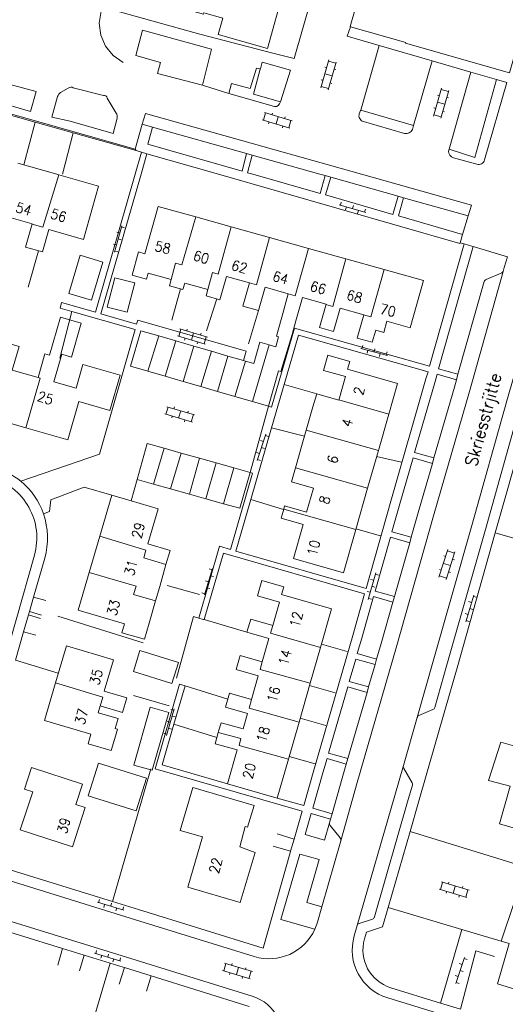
# Model space of a CAD drawing. Header units: metres. Extents: x 189705 to 199106, y 581686 to 588448.
# Tile 459 of 555: x 198299 to 198376, y 585368 to 585525. Entities that reach past the tile are written whole.
import ezdxf

# ---------------------------------------------------------------- set-up
doc = ezdxf.new("R2010")
doc.units = ezdxf.units.M
doc.layers.add('B-WA-OG-GBKN-G', color=7, linetype='Continuous', lineweight=18)
doc.styles.add('Style-STANDARD', font='STANDARD.shx')

msp = doc.modelspace()

# ---------------------------------------------------------------- linework, layer by layer
at = {"layer": 'B-WA-OG-GBKN-G'}
for p, q in [((198348.387, 585518.192), (198347.117, 585513.771)), ((198348.042, 585516.989), (198347.753, 585517.071)), ((198349.541, 585517.861), (198348.271, 585513.439)), ((198349.485, 585517.668), (198348.332, 585518)), ((198348.906, 585515.65), (198347.752, 585515.981)), ((198349.511, 585516.671), (198349.223, 585516.753)), ((198348.326, 585513.632), (198347.173, 585513.963)), ((198347.462, 585514.972), (198347.174, 585515.055)), ((198348.877, 585514.462), (198348.588, 585514.545)), ((198366.311, 585513.687), (198365.033, 585509.268)), ((198365.963, 585512.484), (198365.675, 585512.567)), ((198367.464, 585513.353), (198366.186, 585508.934)), ((198367.408, 585513.161), (198366.256, 585513.494)), ((198367.432, 585512.163), (198367.144, 585512.246)), ((198365.38, 585510.468), (198365.092, 585510.552)), ((198366.825, 585511.144), (198365.672, 585511.477)), ((198337.969, 585508.607), (198338.314, 585509.756)), ((198342.528, 585508.489), (198338.123, 585509.814)), ((198339.32, 585509.454), (198339.406, 585509.741)), ((198339.98, 585508.002), (198340.325, 585509.151)), ((198341.329, 585508.85), (198341.415, 585509.137)), ((198366.241, 585509.126), (198365.089, 585509.46)), ((198366.793, 585509.956), (198366.505, 585510.039)), ((198342.182, 585507.34), (198337.777, 585508.664)), ((198338.792, 585508.046), (198338.878, 585508.333)), ((198340.993, 585507.384), (198341.079, 585507.672)), ((198341.991, 585507.398), (198342.336, 585508.547)), ((198350.029, 585495.139), (198354.252, 585493.903)), ((198350.362, 585495.563), (198350.221, 585495.083)), ((198352.281, 585495.001), (198352.141, 585494.521)), ((198351.181, 585494.802), (198351.04, 585494.322)), ((198353.1, 585494.24), (198352.96, 585493.76)), ((198354.2, 585494.439), (198354.06, 585493.959)), ((198315.458, 585491.802), (198314.244, 585487.573)), ((198315.127, 585490.648), (198314.646, 585490.786)), ((198315.883, 585491.472), (198315.403, 585491.61)), ((198314.575, 585488.726), (198314.094, 585488.864)), ((198315.331, 585489.549), (198314.851, 585489.687)), ((198314.779, 585487.627), (198314.299, 585487.765)), ((198324.847, 585475.324), (198324.503, 585474.175)), ((198324.655, 585475.382), (198329.062, 585474.062)), ((198325.845, 585475.339), (198325.759, 585475.051)), ((198326.859, 585474.722), (198326.514, 585473.572)), ((198328.046, 585474.679), (198327.96, 585474.392)), ((198324.311, 585474.232), (198328.717, 585472.912)), ((198325.51, 585473.873), (198325.424, 585473.586)), ((198327.52, 585473.271), (198327.434, 585472.983)), ((198328.87, 585474.119), (198328.526, 585472.969)), ((198353.446, 585472.264), (198357.703, 585471.15)), ((198353.766, 585472.697), (198353.64, 585472.213)), ((198354.607, 585471.96), (198354.48, 585471.477)), ((198355.701, 585472.191), (198355.574, 585471.707)), ((198356.542, 585471.454), (198356.415, 585470.97)), ((198357.636, 585471.685), (198357.509, 585471.201)), ((198322.801, 585462.91), (198322.457, 585461.761)), ((198322.609, 585462.968), (198327.016, 585461.648)), ((198323.799, 585462.925), (198323.713, 585462.637)), ((198324.813, 585462.308), (198324.468, 585461.158)), ((198326, 585462.265), (198325.914, 585461.978)), ((198322.265, 585461.818), (198326.671, 585460.498)), ((198323.464, 585461.459), (198323.378, 585461.172)), ((198325.474, 585460.857), (198325.388, 585460.569)), ((198326.824, 585461.705), (198326.48, 585460.555)), ((198338.337, 585458.572), (198336.96, 585454.393)), ((198337.962, 585457.432), (198337.487, 585457.589)), ((198338.75, 585458.225), (198338.275, 585458.382)), ((198337.336, 585455.533), (198336.861, 585455.689)), ((198338.124, 585456.326), (198337.649, 585456.482)), ((198337.498, 585454.426), (198337.023, 585454.583)), ((198365.906, 585435.828), (198367.304, 585440.211)), ((198367.243, 585440.02), (198368.386, 585439.655)), ((198366.668, 585439.206), (198366.954, 585439.115)), ((198367.049, 585435.463), (198368.447, 585439.846)), ((198368.067, 585438.655), (198368.353, 585438.564)), ((198328.605, 585432.986), (198329.868, 585437.201)), ((198329.331, 585437.153), (198329.81, 585437.01)), ((198365.97, 585437.017), (198366.256, 585436.926)), ((198366.605, 585438.019), (198367.748, 585437.655)), ((198329.523, 585436.052), (198330.002, 585435.908)), ((198355.833, 585436.487), (198354.628, 585432.255)), ((198355.504, 585435.333), (198355.024, 585435.47)), ((198356.259, 585436.158), (198355.778, 585436.294)), ((198365.967, 585436.019), (198367.11, 585435.654)), ((198367.429, 585436.656), (198367.715, 585436.565)), ((198328.757, 585435.237), (198329.236, 585435.094)), ((198328.949, 585434.136), (198329.428, 585433.992)), ((198355.711, 585434.234), (198355.23, 585434.371)), ((198328.183, 585433.321), (198328.662, 585433.178)), ((198354.957, 585433.409), (198354.476, 585433.546)), ((198355.163, 585432.311), (198354.683, 585432.447)), ((198371.432, 585432.945), (198370.187, 585428.725)), ((198371.855, 585432.611), (198371.376, 585432.753)), ((198371.092, 585431.794), (198370.613, 585431.935)), ((198371.289, 585430.693), (198370.809, 585430.835)), ((198370.526, 585429.876), (198370.047, 585430.017)), ((198370.723, 585428.775), (198370.243, 585428.917)), ((198322.543, 585410.614), (198323.762, 585414.842)), ((198323.226, 585414.788), (198323.706, 585414.65)), ((198323.429, 585413.689), (198323.91, 585413.55)), ((198322.672, 585412.867), (198323.152, 585412.728)), ((198322.875, 585411.767), (198323.356, 585411.629)), ((198322.118, 585410.945), (198322.598, 585410.806)), ((198366.483, 585387.211), (198366.139, 585386.062)), ((198366.291, 585387.269), (198370.698, 585385.949)), ((198367.481, 585387.226), (198367.395, 585386.938)), ((198365.947, 585386.119), (198370.353, 585384.799)), ((198367.146, 585385.76), (198367.06, 585385.473)), ((198368.495, 585386.609), (198368.15, 585385.459)), ((198369.156, 585385.158), (198369.07, 585384.87)), ((198369.682, 585386.566), (198369.596, 585386.279)), ((198370.506, 585386.006), (198370.162, 585384.856)), ((198311.547, 585384.029), (198315.771, 585382.797)), ((198311.879, 585384.453), (198311.739, 585383.973)), ((198312.699, 585383.693), (198312.559, 585383.213)), ((198313.799, 585383.893), (198313.659, 585383.413)), ((198314.619, 585383.133), (198314.479, 585382.653)), ((198315.719, 585383.333), (198315.579, 585382.853)), ((198311.082, 585375.95), (198315.29, 585374.665)), ((198311.42, 585376.37), (198311.273, 585375.892)), ((198313.332, 585375.786), (198313.186, 585375.308)), ((198312.23, 585375.6), (198312.084, 585375.121)), ((198314.143, 585375.015), (198313.997, 585374.537)), ((198315.245, 585375.201), (198315.099, 585374.723)), ((198331.99, 585374.263), (198331.646, 585373.114)), ((198331.798, 585374.321), (198336.205, 585373.001)), ((198332.988, 585374.278), (198332.902, 585373.99)), ((198369.972, 585375.257), (198368.59, 585371.08)), ((198369.595, 585374.118), (198369.121, 585374.275)), ((198370.384, 585374.91), (198369.909, 585375.067)), ((198331.454, 585373.171), (198335.86, 585371.851)), ((198332.653, 585372.812), (198332.567, 585372.525)), ((198334.002, 585373.661), (198333.657, 585372.511)), ((198335.189, 585373.618), (198335.103, 585373.331)), ((198336.013, 585373.058), (198335.669, 585371.908)), ((198369.756, 585373.011), (198369.281, 585373.168)), ((198334.663, 585372.21), (198334.577, 585371.922)), ((198368.967, 585372.219), (198368.492, 585372.376)), ((198369.128, 585371.112), (198368.653, 585371.269))]:
    msp.add_line(p, q, dxfattribs=at)
at = {"layer": 'B-WA-OG-GBKN-G', "flags": 128}
for points in [[(198351.805, 585523.492), (198360.632, 585520.976), (198360.602, 585520.87), (198377.104, 585516.165), (198388.554, 585556.325), (198363.204, 585563.552), (198362.848, 585562.302), (198361.902, 585558.984), (198356.747, 585560.454), (198355.072, 585554.578), (198355.457, 585554.468), (198357.022, 585559.96), (198361.783, 585558.602), (198354.137, 585531.785), (198353.688, 585530.211)], [(198321.985, 585534.826), (198320.028, 585527.855), (198328.409, 585525.503), (198328.469, 585525.716), (198331.486, 585524.869), (198330.75, 585522.249), (198338.606, 585520.044), (198341.238, 585529.421), (198330.367, 585532.473)], [(198313.737, 585526.255), (198327.822, 585522.324), (198339.478, 585519.279), (198342.844, 585518.42), (198346.857, 585532.33), (198353.688, 585530.211)], [(198353.688, 585530.211), (198351.775, 585523.501), (198351.805, 585523.492)], [(198315.645, 585517.791), (198314.066, 585518.885), (198312.851, 585520.373), (198312.094, 585522.138), (198311.853, 585524.044), (198312.148, 585525.942)], [(198351.805, 585523.492), (198351.304, 585521.977), (198356.389, 585520.506)], [(198328.279, 585514.163), (198329.701, 585519.895), (198318.725, 585522.938), (198317.652, 585518.881), (198321.566, 585517.776), (198321.094, 585516.053), (198328.279, 585514.163)], [(198356.389, 585520.506), (198353.454, 585510.204)], [(198356.389, 585520.506), (198364.843, 585518.06)], [(198337.481, 585516.765), (198336.85, 585516.888), (198335.863, 585513.65), (198332.903, 585514.46), (198332.449, 585512.861)], [(198337.481, 585516.765), (198337.767, 585517.828), (198342.293, 585516.559), (198340.667, 585511.502)], [(198361.866, 585507.739), (198364.843, 585518.06)], [(198364.843, 585518.06), (198370.998, 585516.279)], [(198340.667, 585511.502), (198336.384, 585512.77), (198337.472, 585516.734)], [(198337.472, 585516.734), (198337.481, 585516.765)], [(198367.518, 585503.994), (198370.998, 585516.279)], [(198370.998, 585516.279), (198375.065, 585515.102)], [(198296.015, 585514.717), (198301.791, 585513.165), (198300.885, 585509.987), (198295.064, 585511.667), (198296.015, 585514.717)], [(198305.693, 585513.005), (198306.902, 585513.705)], [(198307.712, 585513.78), (198312.493, 585512.535)], [(198328.279, 585514.163), (198332.449, 585512.861)], [(198375.065, 585515.102), (198371.597, 585502.636), (198367.518, 585503.994)], [(198375.065, 585515.102), (198376.714, 585514.625), (198373.154, 585502.268)], [(198304.298, 585509.059), (198305.212, 585512.37)], [(198313.09, 585512.135), (198314.519, 585509.727)], [(198332.449, 585512.861), (198339.705, 585510.788)], [(198317.565, 585503.97), (198291.889, 585511.287)], [(198295.222, 585510.109), (198301.631, 585508.299)], [(198314.692, 585508.933), (198314.067, 585506.497), (198307.227, 585508.43), (198304.298, 585509.059)], [(198319.184, 585509.682), (198318.688, 585507.956)], [(198319.184, 585509.682), (198353.561, 585500)], [(198353.454, 585510.204), (198353.441, 585510.168), (198353.23, 585509.639)], [(198361.866, 585507.739), (198353.454, 585510.204)], [(198299.838, 585501.512), (198301.631, 585508.299)], [(198301.631, 585508.299), (198307.703, 585506.585)], [(198318.688, 585507.956), (198317.565, 585503.97)], [(198318.688, 585507.956), (198320.321, 585507.496)], [(198320.321, 585507.496), (198319.572, 585504.775), (198334.56, 585500.477), (198335.3, 585503.283)], [(198320.321, 585507.496), (198335.3, 585503.283)], [(198353.884, 585508.383), (198360.439, 585506.46)], [(198361.694, 585507.144), (198361.866, 585507.739)], [(198305.974, 585500), (198307.703, 585506.585)], [(198307.703, 585506.585), (198317.715, 585503.758)], [(198318.557, 585503.516), (198317.55, 585500)], [(198317.715, 585503.758), (198317.565, 585503.97)], [(198318.557, 585503.516), (198317.715, 585503.758)], [(198319.422, 585503.268), (198318.486, 585500)], [(198319.422, 585503.268), (198318.557, 585503.516)], [(198330.798, 585500), (198319.422, 585503.268)], [(198335.3, 585503.283), (198336.185, 585503.034)], [(198336.185, 585503.034), (198335.427, 585500.239), (198336.261, 585500)], [(198336.185, 585503.034), (198346.971, 585500)], [(198367.429, 585503.68), (198367.518, 585503.994)], [(198298.902, 585501.781), (198305.099, 585500)], [(198371.93, 585501.595), (198368.211, 585502.632)], [(198301.187, 585492.084), (198300.125, 585488.388), (198302.813, 585487.616), (198303.843, 585491.198), (198309.311, 585489.627), (198311.743, 585498.09), (198305.407, 585499.911)], [(198305.407, 585499.911), (198302.869, 585491.563), (198301.175, 585492.043)], [(198305.099, 585500), (198305.407, 585499.911)], [(198317.55, 585500), (198311.252, 585478.004), (198305.852, 585479.55), (198305.604, 585478.685), (198307.498, 585478.143)], [(198318.486, 585500), (198312.117, 585477.756), (198317.787, 585476.133), (198317.97, 585476.772), (198335.238, 585471.832), (198334.805, 585470.318)], [(198369.256, 585489.091), (198369.217, 585488.963), (198330.798, 585500)], [(198336.261, 585500), (198346.99, 585496.927), (198347.774, 585499.774)], [(198346.971, 585500), (198347.774, 585499.774)], [(198347.774, 585499.774), (198348.694, 585499.515)], [(198353.561, 585500), (198371.059, 585495.072)], [(198348.694, 585499.515), (198347.867, 585496.691), (198358.582, 585493.604), (198359.389, 585496.506)], [(198348.694, 585499.515), (198359.389, 585496.506)], [(198359.389, 585496.506), (198360.269, 585496.259)], [(198319.626, 585484.245), (198319.352, 585483.265), (198317.058, 585483.905), (198318.095, 585487.619), (198319.119, 585487.334), (198321.218, 585494.854), (198327.187, 585493.188)], [(198360.269, 585496.259), (198359.446, 585493.348), (198369.645, 585490.384)], [(198360.269, 585496.259), (198370.545, 585493.368)], [(198370.545, 585493.368), (198371.059, 585495.072)], [(198370.545, 585493.368), (198369.645, 585490.384)], [(198294.149, 585490.958), (198293.88, 585489.966), (198296.321, 585489.265), (198297.441, 585493.161), (198301.187, 585492.084)], [(198323.279, 585483.225), (198323.996, 585485.82), (198324.959, 585485.539), (198327.187, 585493.188)], [(198327.187, 585493.188), (198332.837, 585491.611)], [(198329.134, 585481.628), (198329.859, 585484.334), (198330.783, 585484.093), (198332.837, 585491.611)], [(198332.837, 585491.611), (198338.948, 585489.907)], [(198369.645, 585490.384), (198369.256, 585489.091)], [(198335.743, 585482.682), (198336.888, 585482.366), (198338.948, 585489.907)], [(198369.924, 585488.894), (198364.408, 585469.405), (198342.909, 585475.491), (198339.271, 585462.902), (198338.751, 585463.052)], [(198338.948, 585489.907), (198345.127, 585488.182)], [(198369.924, 585488.894), (198369.256, 585489.091)], [(198371.312, 585488.484), (198369.924, 585488.894)], [(198302.191, 585487.795), (198300.543, 585481.992)], [(198310.628, 585479.935), (198306.982, 585481.021), (198308.788, 585487.082), (198312.433, 585485.996), (198310.628, 585479.935)], [(198341.913, 585480.94), (198342.993, 585480.639), (198345.127, 585488.182)], [(198345.127, 585488.182), (198351.071, 585486.523)], [(198371.363, 585488.469), (198365.851, 585468.996), (198368.93, 585468.125)], [(198371.363, 585488.469), (198371.312, 585488.484)], [(198376.288, 585485.118), (198376.803, 585486.862), (198371.363, 585488.469)], [(198347.923, 585479.224), (198349.018, 585478.911), (198351.071, 585486.523)], [(198351.071, 585486.523), (198357.161, 585484.824)], [(198323.279, 585483.225), (198319.626, 585484.245)], [(198376.114, 585484.499), (198370.759, 585465.408), (198365.161, 585445.939), (198359.098, 585424.549), (198352.911, 585403.094), (198350.265, 585393.822)], [(198357.161, 585484.824), (198355.042, 585477.265), (198353.913, 585477.581)], [(198357.161, 585484.824), (198363.445, 585483.07), (198361.346, 585475.549), (198357.615, 585476.591)], [(198375.912, 585484.291), (198373.395, 585483.215)], [(198376.288, 585485.118), (198376.114, 585484.499)], [(198313.103, 585478.819), (198314.308, 585483.515), (198317.496, 585482.697), (198316.291, 585478.001), (198313.103, 585478.819)], [(198325.44, 585482.659), (198325.157, 585481.645), (198323.013, 585482.243), (198323.279, 585483.225)], [(198329.134, 585481.628), (198325.44, 585482.659)], [(198335.746, 585482.693), (198332.081, 585483.716), (198331.044, 585480.002), (198328.877, 585480.607), (198329.134, 585481.628)], [(198341.921, 585480.97), (198338.24, 585481.997), (198337.204, 585478.283), (198334.71, 585478.979), (198335.746, 585482.693)], [(198373.11, 585482.892), (198368.93, 585468.125)], [(198324.79, 585481.747), (198323.376, 585476.746)], [(198340.884, 585477.256), (198341.921, 585480.97)], [(198330.574, 585480.133), (198328.927, 585475.033)], [(198347.941, 585479.29), (198344.183, 585480.339), (198343.146, 585476.624)], [(198353.924, 585477.62), (198350.16, 585478.671), (198349.123, 585474.956), (198346.904, 585475.576), (198347.941, 585479.29)], [(198362.421, 585413.441), (198365.007, 585422.448), (198371.153, 585444.033), (198376.719, 585463.912), (198381.142, 585479.43)], [(198307.498, 585478.143), (198317.54, 585475.268), (198311.861, 585455.434), (198299.353, 585451.1)], [(198307.498, 585478.143), (198305.559, 585470.711)], [(198337.204, 585478.283), (198335.583, 585472.978)], [(198355.835, 585475.17), (198355.295, 585473.234), (198352.888, 585473.906), (198353.924, 585477.62)], [(198304.594, 585466.937), (198305.862, 585471.334), (198307.422, 585470.883), (198308.982, 585476.289), (198305.699, 585477.236), (198303.949, 585471.17)], [(198340.292, 585475.136), (198340.884, 585477.256)], [(198343.146, 585476.624), (198342.539, 585474.448)], [(198357.615, 585476.591), (198357.118, 585474.812), (198355.835, 585475.17)], [(198382.823, 585477.154), (198378.885, 585463.301), (198373.319, 585443.421), (198367.17, 585421.83), (198365.221, 585415.043)], [(198319.562, 585468.634), (198316.806, 585469.436), (198318.446, 585475.076), (198321.311, 585474.243)], [(198338.864, 585472.826), (198339.928, 585472.498), (198340.371, 585474.093), (198340.039, 585474.193), (198340.292, 585475.136)], [(198384.426, 585474.8), (198383.987, 585474.912), (198374.841, 585442.892)], [(198295.681, 585469.46), (198296.757, 585473.235), (198299.087, 585472.571), (198298.006, 585468.782), (198302.094, 585467.617)], [(198319.562, 585468.634), (198321.311, 585474.243)], [(198321.311, 585474.243), (198324.053, 585473.445)], [(198322.323, 585467.831), (198324.053, 585473.445)], [(198324.053, 585473.445), (198326.869, 585472.626)], [(198341.251, 585466.511), (198343.525, 585474.381), (198364.163, 585468.539), (198363.836, 585467.384), (198358.238, 585447.916), (198354.299, 585434.021), (198333.586, 585439.982)], [(198336.467, 585469.835), (198337.415, 585473.273), (198338.864, 585472.826)], [(198342.539, 585474.448), (198340.758, 585468.566), (198340.392, 585468.693)], [(198302.094, 585467.617), (198303.17, 585471.392), (198303.949, 585471.17)], [(198325.194, 585466.996), (198326.869, 585472.626)], [(198326.869, 585472.626), (198329.701, 585471.803)], [(198327.993, 585466.182), (198329.701, 585471.803)], [(198329.701, 585471.803), (198332.321, 585471.04)], [(198338.864, 585472.826), (198336.213, 585463.79)], [(198330.633, 585465.414), (198332.321, 585471.04)], [(198332.321, 585471.04), (198334.805, 585470.318)], [(198333.431, 585464.6), (198335.109, 585470.23)], [(198334.805, 585470.318), (198335.109, 585470.23)], [(198335.109, 585470.23), (198336.467, 585469.835)], [(198357.912, 585461.767), (198359.312, 585466.659), (198351.361, 585468.934), (198351.716, 585470.172), (198348.212, 585471.175), (198347.521, 585468.759), (198351.024, 585467.757), (198349.956, 585464.022)], [(198304.594, 585466.937), (198308.173, 585465.916), (198309.254, 585469.707)], [(198308.57, 585463.783), (198313.547, 585462.347), (198315.177, 585467.998), (198309.254, 585469.707)], [(198322.323, 585467.831), (198319.562, 585468.634)], [(198340.392, 585468.693), (198338.751, 585463.052)], [(198300.155, 585459.613), (198302.421, 585467.528), (198302.094, 585467.617)], [(198325.194, 585466.996), (198322.323, 585467.831)], [(198327.993, 585466.182), (198325.194, 585466.996)], [(198368.685, 585467.259), (198365.606, 585468.13), (198365.278, 585466.972), (198362.035, 585455.694), (198365.111, 585454.81)], [(198368.685, 585467.259), (198368.355, 585466.094), (198365.111, 585454.81)], [(198368.93, 585468.125), (198368.685, 585467.259)], [(198330.633, 585465.414), (198327.993, 585466.182)], [(198333.431, 585464.6), (198330.633, 585465.414)], [(198339.262, 585459.628), (198341.251, 585466.511)], [(198341.251, 585466.511), (198346.452, 585465.024)], [(198308.57, 585463.783), (198306.838, 585457.707), (198300.155, 585459.613)], [(198336.213, 585463.79), (198333.431, 585464.6)], [(198338.751, 585463.052), (198336.213, 585463.79)], [(198349.956, 585464.022), (198346.452, 585465.024), (198345.853, 585462.932)], [(198349.963, 585464.046), (198357.912, 585461.767)], [(198338.751, 585463.052), (198335.836, 585452.506)], [(198345.853, 585462.932), (198344.796, 585459.239)], [(198300.155, 585459.613), (198293.738, 585461.443)], [(198356.263, 585456.007), (198357.912, 585461.767)], [(198335.958, 585448.193), (198339.262, 585459.628)], [(198339.262, 585459.628), (198344.517, 585458.263)], [(198344.796, 585459.239), (198344.154, 585456.993)], [(198344.796, 585459.239), (198356.263, 585456.007)], [(198317.862, 585451.384), (198319.469, 585457.104), (198322.187, 585456.34)], [(198320.467, 585450.653), (198322.187, 585456.34)], [(198322.187, 585456.34), (198324.872, 585455.586)], [(198344.154, 585456.993), (198343.085, 585453.259)], [(198354.536, 585449.971), (198356.263, 585456.007)], [(198324.872, 585455.586), (198323.196, 585449.886)], [(198324.872, 585455.586), (198327.807, 585454.761)], [(198327.807, 585454.761), (198326.179, 585449.047)], [(198327.807, 585454.761), (198330.433, 585454.024)], [(198355.983, 585455.026), (198359.961, 585454.12)], [(198364.862, 585453.945), (198361.787, 585454.829), (198359.68, 585447.504), (198358.415, 585443.041), (198361.494, 585442.169)], [(198365.111, 585454.81), (198364.862, 585453.945)], [(198330.433, 585454.024), (198328.788, 585448.314)], [(198330.433, 585454.024), (198333.256, 585453.231)], [(198333.256, 585453.231), (198331.623, 585447.518)], [(198333.256, 585453.231), (198335.836, 585452.506)], [(198343.085, 585453.259), (198342.443, 585451.013), (198345.946, 585450.01), (198344.848, 585446.17), (198341.344, 585447.173), (198341.192, 585446.642)], [(198343.085, 585453.259), (198354.536, 585449.971)], [(198364.862, 585453.945), (198362.757, 585446.626), (198361.494, 585442.169)], [(198317.862, 585451.384), (198316.9, 585447.959)], [(198320.467, 585450.653), (198317.862, 585451.384)], [(198327.681, 585429.308), (198330.982, 585440.731), (198332.721, 585440.231), (198336.234, 585452.391), (198335.836, 585452.506)], [(198335.836, 585452.506), (198334.229, 585446.786), (198331.623, 585447.518)], [(198313.86, 585448.853), (198309.419, 585450.159), (198304.123, 585448.132), (198303.903, 585446.259), (198302.967, 585445.891)], [(198323.196, 585449.886), (198320.467, 585450.653)], [(198326.179, 585449.047), (198323.196, 585449.886)], [(198352.654, 585443.393), (198354.536, 585449.971)], [(198375.2, 585442.79), (198393.947, 585437.435), (198397.633, 585450.338), (198398.027, 585450.229)], [(198313.86, 585448.853), (198311.942, 585442.33)], [(198316.9, 585447.959), (198313.86, 585448.853)], [(198322.446, 585437.844), (198323.102, 585440.073), (198319.589, 585441.106), (198321.229, 585446.685), (198316.9, 585447.959)], [(198328.788, 585448.314), (198326.179, 585449.047)], [(198331.623, 585447.518), (198328.788, 585448.314)], [(198333.586, 585439.982), (198335.958, 585448.193)], [(198335.958, 585448.193), (198341.184, 585446.614)], [(198341.192, 585446.642), (198340.778, 585445.194), (198344.282, 585444.192), (198342.736, 585438.791), (198350.686, 585436.516), (198352.654, 585443.393)], [(198352.654, 585443.393), (198341.192, 585446.642)], [(198352.691, 585443.521), (198356.592, 585442.4)], [(198311.942, 585442.33), (198310.248, 585436.572)], [(198311.942, 585442.33), (198319.236, 585440.135), (198318.952, 585438.896), (198322.446, 585437.844)], [(198358.816, 585432.721), (198355.741, 585433.606), (198358.17, 585442.175), (198361.249, 585441.303)], [(198361.494, 585442.169), (198361.249, 585441.303)], [(198374.841, 585442.892), (198368.804, 585421.363), (198366.855, 585414.574), (198362.66, 585399.959), (198361.316, 585395.295)], [(198374.841, 585442.892), (198375.2, 585442.79)], [(198361.249, 585441.303), (198358.816, 585432.721)], [(198289.723, 585398.085), (198295.642, 585418.725), (198301.522, 585439.332)], [(198301.385, 585432.654), (198303.157, 585438.865)], [(198340.179, 585400.62), (198344.378, 585399.429), (198345.99, 585405.08), (198352.176, 585426.529), (198354.054, 585433.155), (198331.597, 585439.618), (198328.544, 585429.052)], [(198322.446, 585437.844), (198321.466, 585434.357)], [(198310.248, 585436.572), (198308.474, 585430.541), (198315.863, 585428.368), (198315.452, 585426.971), (198319.032, 585425.918), (198319.785, 585428.475)], [(198310.248, 585436.572), (198317.714, 585434.409), (198317.316, 585433.068), (198320.795, 585432.074)], [(198347.052, 585424.638), (198348.804, 585430.763), (198340.854, 585433.038), (198341.209, 585434.276), (198337.705, 585435.278), (198337.014, 585432.863), (198340.517, 585431.86), (198339.449, 585428.125)], [(198320.795, 585432.074), (198321.466, 585434.357)], [(198322.664, 585434.506), (198327.787, 585433.039)], [(198300.722, 585430.333), (198301.385, 585432.654)], [(198301.385, 585432.654), (198303.336, 585432.084)], [(198358.571, 585431.855), (198355.495, 585432.74), (198353.618, 585426.116), (198352.904, 585423.641), (198355.979, 585422.754)], [(198358.816, 585432.721), (198358.571, 585431.855)], [(198319.785, 585428.475), (198320.795, 585432.074)], [(198358.571, 585431.855), (198356.695, 585425.237), (198355.979, 585422.754)], [(198299.804, 585427.117), (198300.57, 585429.8)], [(198300.57, 585429.8), (198300.722, 585430.333)], [(198300.57, 585429.8), (198302.504, 585429.235)], [(198300.722, 585430.333), (198302.659, 585429.768)], [(198318.837, 585425.383), (198305.25, 585429.596)], [(198326.838, 585429.558), (198324.16, 585419.747)], [(198327.681, 585429.308), (198326.838, 585429.558)], [(198328.403, 585429.094), (198327.681, 585429.308)], [(198328.403, 585429.094), (198327.681, 585429.308)], [(198328.544, 585429.052), (198328.403, 585429.094)], [(198328.544, 585429.052), (198328.403, 585429.094)], [(198335.346, 585427.035), (198328.544, 585429.052)], [(198339.449, 585428.125), (198335.945, 585429.128), (198335.346, 585427.035), (198338.85, 585426.033), (198337.781, 585422.323)], [(198339.449, 585428.125), (198339.107, 585426.919), (198347.052, 585424.638)], [(198298.508, 585422.575), (198299.804, 585427.117)], [(198299.804, 585427.117), (198301.722, 585426.556)], [(198311.967, 585415.299), (198315.551, 585414.24), (198316.249, 585416.602), (198312.646, 585417.667), (198314.116, 585422.64), (198306.603, 585424.861), (198304.869, 585418.993)], [(198345.413, 585418.913), (198347.052, 585424.638)], [(198347.204, 585425.17), (198351.302, 585423.992)], [(198318.322, 585424.134), (198317.272, 585420.795), (198323.377, 585418.875), (198324.427, 585422.213), (198318.322, 585424.134)], [(198337.781, 585422.323), (198334.284, 585423.324), (198333.647, 585421.097), (198337.151, 585420.094), (198336.072, 585416.325)], [(198355.729, 585421.889), (198352.655, 585422.776), (198351.628, 585419.215), (198354.703, 585418.33)], [(198355.979, 585422.754), (198355.729, 585421.889)], [(198298.508, 585422.575), (198305.317, 585420.51)], [(198337.781, 585422.323), (198337.454, 585421.12), (198345.413, 585418.913)], [(198354.703, 585418.33), (198355.729, 585421.889)], [(198304.869, 585418.993), (198303.102, 585413.013), (198310.51, 585410.823), (198310.055, 585409.283), (198313.727, 585408.198), (198314.408, 585410.504)], [(198304.869, 585418.993), (198312.423, 585416.723), (198312.009, 585415.287)], [(198325.496, 585418.505), (198324.637, 585418.771), (198320.744, 585405.297), (198344.131, 585398.565), (198342.855, 585394.093)], [(198323.734, 585412.404), (198325.496, 585418.505)], [(198325.496, 585418.505), (198332.301, 585416.394)], [(198343.639, 585412.713), (198345.413, 585418.913)], [(198345.31, 585418.551), (198349.406, 585417.381)], [(198351.41, 585406.912), (198348.335, 585407.797), (198351.379, 585418.35), (198354.454, 585417.465)], [(198354.703, 585418.33), (198354.454, 585417.465)], [(198317.303, 585416.955), (198322.957, 585415.339)], [(198336.072, 585416.325), (198332.568, 585417.328), (198331.936, 585415.116), (198335.439, 585414.114), (198334.731, 585411.637)], [(198354.454, 585417.465), (198351.41, 585406.912)], [(198396.061, 585412.531), (198393.637, 585404.091), (198396.315, 585403.322), (198394.611, 585397.392), (198389.134, 585398.965), (198388.297, 585396.052), (198382.617, 585397.683), (198381.77, 585394.733), (198375.523, 585396.528), (198377.24, 585402.504), (198373.783, 585403.414), (198375.761, 585409.54), (198378.703, 585408.695), (198381.11, 585417.076), (198384.546, 585416.05)], [(198311.651, 585414.228), (198311.967, 585415.299)], [(198317.367, 585405.849), (198319.936, 585415.106), (198322.899, 585414.26), (198320.274, 585405.059), (198317.367, 585405.849)], [(198336.06, 585416.328), (198335.686, 585414.974), (198343.639, 585412.713)], [(198314.408, 585410.504), (198314.741, 585411.632), (198314.389, 585411.736), (198314.847, 585413.284), (198311.651, 585414.228)], [(198343.827, 585413.367), (198347.926, 585412.196)], [(198362.421, 585413.441), (198360.235, 585405.828)], [(198364.938, 585414.722), (198362.704, 585413.762)], [(198332.229, 585402.895), (198321.858, 585405.913), (198323.734, 585412.404)], [(198323.734, 585412.404), (198330.55, 585410.272)], [(198334.731, 585411.637), (198331.227, 585412.639), (198330.837, 585411.276)], [(198341.958, 585406.836), (198343.639, 585412.713)], [(198330.55, 585410.272), (198330.271, 585409.298), (198333.774, 585408.295), (198332.229, 585402.895)], [(198330.782, 585411.082), (198330.55, 585410.272)], [(198330.837, 585411.276), (198330.782, 585411.082)], [(198341.958, 585406.836), (198334.091, 585409.002), (198334.381, 585410.103), (198330.782, 585411.082)], [(198342.079, 585407.258), (198346.181, 585406.087)], [(198309.165, 585402.841), (198301.044, 585405.493), (198299.924, 585402.061), (198301.249, 585401.629), (198299.275, 585395.586), (198307.567, 585392.878), (198309.604, 585399.116), (198308.109, 585399.605), (198309.165, 585402.841)], [(198319.375, 585403.815), (198317.738, 585398.583), (198310.09, 585400.976), (198311.728, 585406.209), (198319.375, 585403.815)], [(198340.179, 585400.62), (198341.958, 585406.836)], [(198351.161, 585406.047), (198348.086, 585406.932), (198347.432, 585404.666), (198345.82, 585399.016), (198348.895, 585398.131)], [(198351.161, 585406.047), (198350.508, 585403.783), (198348.895, 585398.131)], [(198351.41, 585406.912), (198351.161, 585406.047)], [(198360.235, 585405.828), (198358.864, 585401.051), (198352.89, 585380.326)], [(198320.053, 585405.267), (198313.968, 585384.158)], [(198360.28, 585405.444), (198361.627, 585403.063)], [(198332.229, 585402.895), (198340.179, 585400.62)], [(198361.672, 585402.679), (198361.026, 585400.429), (198355.627, 585381.695)], [(198326.733, 585402.309), (198336.471, 585399.446), (198335.453, 585395.986), (198335.086, 585396.094), (198334.201, 585392.841), (198336.63, 585391.952), (198334.284, 585383.976), (198325.933, 585386.432), (198328.287, 585394.436), (198324.725, 585395.483), (198326.733, 585402.309)], [(198348.485, 585396.696), (198347.698, 585393.937), (198344.621, 585394.815), (198345.573, 585398.15), (198348.648, 585397.265)], [(198348.895, 585398.131), (198348.648, 585397.265)], [(198348.648, 585397.265), (198348.485, 585396.696)], [(198348.578, 585396.244), (198350.173, 585394.274)], [(198340.136, 585394.959), (198342.855, 585394.093)], [(198361.316, 585395.295), (198357.834, 585383.215)], [(198361.316, 585395.295), (198390.605, 585386.291), (198388.93, 585380.74)], [(198342.303, 585392.159), (198339.511, 585392.981)], [(198342.855, 585394.093), (198342.303, 585392.159)], [(198350.265, 585393.822), (198347.262, 585383.302)], [(198342.303, 585392.159), (198342.294, 585392.129), (198337.902, 585376.741), (198318.095, 585382.88), (198313.968, 585384.158)], [(198346.16, 585379.748), (198340.76, 585381.29), (198343.737, 585391.717), (198346.814, 585390.839), (198344.858, 585383.989), (198347.262, 585383.302)], [(198313.968, 585384.158), (198295.55, 585389.862)], [(198336.499, 585375.396), (198317.592, 585381.256), (198295.047, 585388.238)], [(198386.7, 585367.47), (198375.21, 585371.07), (198377.06, 585377.47), (198375.82, 585377.83), (198377.91, 585384.17), (198388.93, 585380.74)], [(198292.76, 585382.54), (198316.151, 585375.318), (198336.199, 585369.068)], [(198346.56, 585380.842), (198347.262, 585383.302)], [(198357.834, 585383.215), (198356.94, 585380.112), (198354.349, 585379.249), (198354.045, 585378.195)], [(198357.834, 585383.215), (198369.534, 585379.712)], [(198306.018, 585376.667), (198292.259, 585380.916)], [(198355.304, 585381.359), (198353.213, 585380.662)], [(198352.412, 585378.666), (198352.89, 585380.326)], [(198366.157, 585367.989), (198369.534, 585379.712)], [(198369.534, 585379.712), (198369.547, 585379.755)], [(198369.534, 585379.712), (198375.82, 585377.83)], [(198306.018, 585376.667), (198305.254, 585374.033)], [(198309.439, 585375.611), (198306.018, 585376.667)], [(198374.724, 585375.423), (198371.783, 585376.282), (198369.313, 585367.016)], [(198313.556, 585374.34), (198308.445, 585356.897), (198311.21, 585356)], [(198308.677, 585373.094), (198309.439, 585375.611)], [(198313.556, 585374.34), (198309.439, 585375.611)], [(198315.835, 585373.636), (198315.648, 585373.694), (198313.556, 585374.34)], [(198315.013, 585370.99), (198315.835, 585373.636)], [(198320.123, 585372.299), (198315.835, 585373.636)], [(198319.375, 585369.892), (198320.123, 585372.299)], [(198335.693, 585367.445), (198320.123, 585372.299)], [(198358.242, 585370.43), (198366.157, 585367.989)], [(198431.743, 585346.432), (198415.178, 585351.142), (198395.545, 585357.039), (198378.4, 585362.434), (198357.741, 585368.805)], [(198366.157, 585367.989), (198369.313, 585367.016)]]:
    msp.add_lwpolyline(points, dxfattribs=at)
at = {"layer": 'B-WA-OG-GBKN-G'}
for centre, radius, start, end in [((198307.365, 585513.116), 0.749, 62.413, 128.16716), ((198306.401, 585511.969), 1.255, 124.34708, 161.3665), ((198312.63, 585512.095), 0.461, 5.02773, 107.32678), ((198339.818, 585511.64), 0.86, 262.42068, 350.74521), ((198313.717, 585509.136), 0.996, 348.2261, 36.35737), ((198354.143, 585509.316), 0.968, 160.52507, 254.48697), ((198360.604, 585507.65), 1.202, 262.09992, 335.08261), ((198368.539, 585503.692), 1.11, 180.63953, 252.81983), ((198372.213, 585502.529), 0.976, 253.13758, 344.46963), ((198375.776, 585484.625), 0.361, 292.14265, 339.53418), ((198373.59, 585482.756), 0.499, 113.00734, 164.14533), ((198291.893, 585442.051), 11.728, 50.49608, 74.16876), ((198291.907, 585442.077), 9.999, 344.06644, 74.2055), ((198291.897, 585442.069), 11.711, 19.04806, 50.4577), ((198291.905, 585442.076), 11.701, 344.07108, 19.027), ((198364.746, 585415.176), 0.493, 292.86793, 344.33198), ((198362.901, 585413.303), 0.499, 113.20466, 163.99525), ((198360.716, 585405.69), 0.501, 163.9741, 209.39363), ((198361.191, 585402.817), 0.501, 343.9741, 29.39363), ((198348.965, 585396.559), 0.499, 164.0712, 219.18176), ((198349.782, 585393.959), 0.502, 344.16746, 38.84217), ((198338.852, 585383.04), 8.015, 335.74917, 344.0829), ((198353.37, 585380.187), 0.5, 108.34491, 163.91533), ((198355.147, 585381.834), 0.5, 288.34491, 343.91533), ((198338.866, 585383.04), 8.002, 252.79371, 335.70665), ((198360.099, 585376.45), 8, 163.91708, 252.85753), ((198360.101, 585376.451), 6.302, 163.93875, 252.84389), ((198334.115, 585362.385), 7, 343.93632, 72.68025)]:
    msp.add_arc(centre, radius, start, end, dxfattribs=at)

# ---------------------------------------------------------------- texts
at = {"layer": 'B-WA-OG-GBKN-G', "style": 'Style-STANDARD'}
for s, height, rotation, p in [('54', 1.6, 344.03098, (198298.406, 585494.02)), ('56', 1.6, 342.72458, (198303.932, 585493.049)), ('58', 1.6, 347.22876, (198320.56, 585487.822)), ('60', 1.6, 344.03098, (198326.656, 585486.355)), ('62', 1.6, 344.03098, (198332.735, 585484.821)), ('64', 1.6, 344.03098, (198339.276, 585483.08)), ('66', 1.6, 344.03098, (198345.254, 585481.487)), ('68', 1.6, 344.03098, (198351.043, 585480.097)), ('70', 1.6, 347.22876, (198356.386, 585477.809)), ('Skriesstrjitte', 2, 74.75493, (198371.886, 585453.315)), ('25', 1.6, 342.7793, (198301.841, 585463.96)), ('2', 1.6, 75.28269, (198353.801, 585464.686)), ('4', 1.6, 74.03098, (198351.909, 585459.591)), ('6', 1.6, 74.03098, (198349.602, 585453.759)), ('8', 1.6, 74.03098, (198348.305, 585447.305)), ('29', 1.6, 75.28269, (198318.5, 585441.856)), ('10', 1.6, 75.28269, (198346.4, 585439.066)), ('31', 1.6, 74.03098, (198317.309, 585435.898)), ('33', 1.6, 75.28269, (198314.549, 585429.556)), ('12', 1.6, 75.28269, (198343.65, 585427.673)), ('14', 1.6, 74.03098, (198341.812, 585421.614)), ('35', 1.6, 75.28269, (198311.801, 585418.519)), ('16', 1.6, 74.03098, (198339.994, 585415.736)), ('37', 1.6, 75.28269, (198309.469, 585412.181)), ('18', 1.6, 74.03098, (198338.34, 585409.376)), ('20', 1.6, 75.28269, (198336.158, 585403.553)), ('39', 1.6, 75.28269, (198306.65, 585394.84)), ('22', 1.6, 75.28269, (198330.815, 585388.467))]:
    msp.add_text(s, height=height, rotation=rotation, dxfattribs=at).set_placement(p)

doc.saveas('drawing.dxf')
